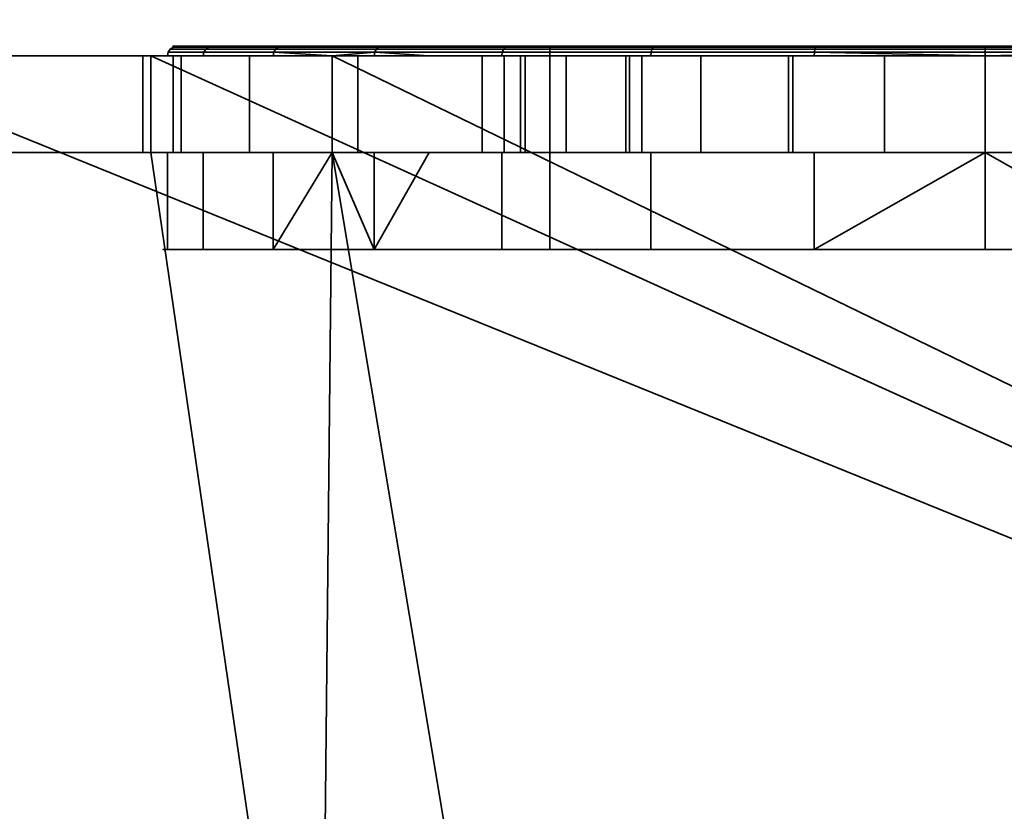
# Model space of a CAD drawing. Header units: millimetres. Extents: x -603 to 3703, y -115 to 193.
# Tile 294 of 656: x 1084 to 1094, y -25 to -17. Entities that reach past the tile are written whole.
import ezdxf

# ---------------------------------------------------------------- set-up
doc = ezdxf.new("R2010")
doc.units = ezdxf.units.MM
doc.layers.add('152', color=7, linetype='Continuous', true_color=0xffffff)

# ---------------------------------------------------------------- blocks, each defined once
blk = doc.blocks.new('UG_SURFACE_002')
at = {"layer": '152', "color": 252, "linetype": 'Continuous', "lineweight": 35}
for points in [[(2165, -18, 2212.25), (2165, 174.4, 2212.25), (835, 174.4, 2212.25), (835, -18, 2212.25)], [(985, -18, 2062.25), (985, 174.4, 2062.25), (2015, 174.4, 2062.25), (2015, -18, 2062.25)], [(2165, -18, 2212.25), (835, -18, 2212.25), (985, -18, 2062.25), (2015, -18, 2062.25)]]:
    blk.add_3dface(points, dxfattribs=at)
blk = doc.blocks.new('UG_SURFACE_070')
at = {"layer": '152', "color": 252, "linetype": 'Continuous', "lineweight": 35}
for points in [[(1086.639, -17, 1099.75), (1085.547, -17, 1103.112), (1085.554, -16.962, 1103.112), (1086.645, -16.962, 1099.754)], [(1085.547, -17, 1103.112), (1085.916, -17, 1106.627), (1085.923, -16.962, 1106.624), (1085.554, -16.962, 1103.112)], [(1086.645, -16.962, 1099.754), (1085.554, -16.962, 1103.112), (1085.576, -16.929, 1103.115), (1086.664, -16.929, 1099.765)], [(1085.554, -16.962, 1103.112), (1085.923, -16.962, 1106.624), (1085.944, -16.929, 1106.618), (1085.576, -16.929, 1103.115)], [(1086.664, -16.929, 1099.765), (1085.576, -16.929, 1103.115), (1085.608, -16.908, 1103.118), (1086.692, -16.908, 1099.781)], [(1085.576, -16.929, 1103.115), (1085.944, -16.929, 1106.618), (1085.975, -16.908, 1106.608), (1085.608, -16.908, 1103.118)], [(1086.692, -16.908, 1099.781), (1085.608, -16.908, 1103.118), (1085.646, -16.9, 1103.122), (1086.725, -16.9, 1099.8)], [(1085.608, -16.908, 1103.118), (1085.975, -16.908, 1106.608), (1086.011, -16.9, 1106.596), (1085.646, -16.9, 1103.122)], [(1089.5, -16.9, 1099.5), (1086.725, -16.9, 1099.8), (1085.646, -16.9, 1103.122), (1086.011, -16.9, 1106.596)], [(1087.689, -16.962, 1109.683), (1085.923, -16.962, 1106.624), (1085.916, -17, 1106.627), (1087.25, -17, 1108.937)], [(1085.923, -16.962, 1106.624), (1087.689, -16.962, 1109.683), (1087.705, -16.929, 1109.668), (1085.944, -16.929, 1106.618)], [(1085.944, -16.929, 1106.618), (1087.705, -16.929, 1109.668), (1087.729, -16.908, 1109.646), (1085.975, -16.908, 1106.608)], [(1085.975, -16.908, 1106.608), (1087.729, -16.908, 1109.646), (1087.758, -16.9, 1109.621), (1086.011, -16.9, 1106.596)], [(1086.011, -16.9, 1106.596), (1087.758, -16.9, 1109.621), (1089.5, -16.9, 1108.5), (1089.5, -16.9, 1099.5)], [(1087.25, -17, 1099.071), (1086.639, -17, 1099.75), (1086.645, -16.962, 1099.754)], [(1089.008, -16.962, 1097.129), (1086.645, -16.962, 1099.754), (1086.664, -16.929, 1099.765), (1089.021, -16.929, 1097.147)], [(1086.645, -16.962, 1099.754), (1089.008, -16.962, 1097.129), (1089.004, -17, 1097.123), (1087.25, -17, 1099.071)], [(1089.021, -16.929, 1097.147), (1086.664, -16.929, 1099.765), (1086.692, -16.908, 1099.781), (1089.04, -16.908, 1097.173)], [(1089.04, -16.908, 1097.173), (1086.692, -16.908, 1099.781), (1086.725, -16.9, 1099.8), (1089.063, -16.9, 1097.204)], [(1089.5, -16.9, 1099.5), (1089.063, -16.9, 1097.204), (1086.725, -16.9, 1099.8)], [(1087.25, -17, 1108.937), (1087.683, -17, 1109.688), (1087.689, -16.962, 1109.683)], [(1087.689, -16.962, 1109.683), (1087.683, -17, 1109.688), (1088.251, -17, 1110.1)], [(1087.689, -16.962, 1109.683), (1090.546, -16.962, 1111.758), (1090.555, -16.929, 1111.738), (1087.705, -16.929, 1109.668)], [(1088.251, -17, 1110.1), (1090.543, -17, 1111.765), (1090.546, -16.962, 1111.758), (1087.689, -16.962, 1109.683)], [(1087.705, -16.929, 1109.668), (1090.555, -16.929, 1111.738), (1090.568, -16.908, 1111.709), (1087.729, -16.908, 1109.646)], [(1087.729, -16.908, 1109.646), (1090.568, -16.908, 1111.709), (1090.583, -16.9, 1111.674), (1087.758, -16.9, 1109.621)], [(1089.5, -16.9, 1108.5), (1087.758, -16.9, 1109.621), (1090.583, -16.9, 1111.674), (1094, -16.9, 1112.4)], [(1092.233, -17, 1095.686), (1089.004, -17, 1097.123), (1089.008, -16.962, 1097.129), (1092.234, -16.962, 1095.693)], [(1092.234, -16.962, 1095.693), (1089.008, -16.962, 1097.129), (1089.021, -16.929, 1097.147), (1092.239, -16.929, 1095.714)], [(1092.239, -16.929, 1095.714), (1089.021, -16.929, 1097.147), (1089.04, -16.908, 1097.173), (1092.246, -16.908, 1095.746)], [(1092.246, -16.908, 1095.746), (1089.04, -16.908, 1097.173), (1089.063, -16.9, 1097.204), (1092.254, -16.9, 1095.784)], [(1095.747, -16.9, 1095.784), (1092.254, -16.9, 1095.784), (1089.063, -16.9, 1097.204), (1089.5, -16.9, 1099.5)], [(1089.5, -16.9, 1099.5), (1098.5, -16.9, 1099.5), (1098.937, -16.9, 1097.204), (1095.747, -16.9, 1095.784)], [(1098.5, -16.9, 1108.5), (1089.5, -16.9, 1108.5), (1094, -16.9, 1112.4), (1097.417, -16.9, 1111.674)], [(1089.5, -19, 1099.5), (1098.5, -19, 1099.5), (1098.5, -16.9, 1099.5), (1089.5, -16.9, 1099.5)], [(1089.5, -19, 1108.5), (1089.5, -19, 1099.5), (1089.5, -16.9, 1099.5), (1089.5, -16.9, 1108.5)], [(1098.5, -19, 1108.5), (1089.5, -19, 1108.5), (1089.5, -16.9, 1108.5), (1098.5, -16.9, 1108.5)], [(1090.543, -17, 1111.765), (1094, -17, 1112.5), (1094, -16.962, 1112.492), (1090.546, -16.962, 1111.758)], [(1090.546, -16.962, 1111.758), (1094, -16.962, 1112.492), (1094, -16.929, 1112.471), (1090.555, -16.929, 1111.738)], [(1090.555, -16.929, 1111.738), (1094, -16.929, 1112.471), (1094, -16.908, 1112.438), (1090.568, -16.908, 1111.709)], [(1090.568, -16.908, 1111.709), (1094, -16.908, 1112.438), (1094, -16.9, 1112.4), (1090.583, -16.9, 1111.674)], [(1094, -17, 1095.5), (1092.233, -17, 1095.686), (1092.234, -16.962, 1095.693)], [(1095.766, -16.962, 1095.693), (1092.234, -16.962, 1095.693), (1092.239, -16.929, 1095.714), (1095.761, -16.929, 1095.714)], [(1092.234, -16.962, 1095.693), (1095.766, -16.962, 1095.693), (1094, -17, 1095.5)], [(1095.761, -16.929, 1095.714), (1092.239, -16.929, 1095.714), (1092.246, -16.908, 1095.746), (1095.754, -16.908, 1095.746)], [(1095.754, -16.908, 1095.746), (1092.246, -16.908, 1095.746), (1092.254, -16.9, 1095.784), (1095.747, -16.9, 1095.784)], [(1094, -16.908, 1112.438), (1097.432, -16.908, 1111.709), (1097.417, -16.9, 1111.674), (1094, -16.9, 1112.4)], [(1094, -16.929, 1112.471), (1097.445, -16.929, 1111.738), (1097.432, -16.908, 1111.709), (1094, -16.908, 1112.438)], [(1094, -16.962, 1112.492), (1097.454, -16.962, 1111.758), (1097.445, -16.929, 1111.738), (1094, -16.929, 1112.471)], [(1095.766, -16.962, 1095.693), (1095.767, -17, 1095.686), (1094, -17, 1095.5)], [(1094, -17, 1112.5), (1097.457, -17, 1111.765), (1097.454, -16.962, 1111.758), (1094, -16.962, 1112.492)], [(1081.975, -17, 1167.5), (1032, -17, 1167.5), (1032, -30, 1167.5), (1114, -30, 1167.5)], [(1114, -30, 1002.5), (1032, -30, 1002.5), (1032, -17, 1002.5), (1081.975, -17, 1002.5)], [(1114, -30, 1167.5), (1085.375, -17, 1167.5), (1081.975, -17, 1167.5)], [(1114, -30, 1002.5), (1081.975, -17, 1002.5), (1085.375, -17, 1002.5)], [(1081.975, -17, 1033.975), (1085.293, -17, 1031.132), (1085.375, -17, 1030.875)], [(1081.975, -17, 1033.975), (1085.375, -17, 1033.975), (1085.375, -17, 1031.877), (1085.293, -17, 1031.132)], [(1085.375, -17, 1030.875), (1085.375, -17, 1013.575), (1081.975, -17, 1013.575), (1081.975, -17, 1033.975)], [(1081.975, -17, 1002.5), (1081.975, -17, 1013.575), (1085.375, -17, 1013.575), (1085.375, -17, 1002.5)], [(1081.975, -17, 1033.975), (1081.975, -17, 1058.875), (1085.375, -17, 1058.875), (1085.375, -17, 1033.975)], [(1081.975, -17, 1058.875), (1081.975, -17, 1091.25), (1085.375, -17, 1091.25), (1085.375, -17, 1058.875)], [(1081.975, -17, 1091.25), (1081.975, -17, 1110.1), (1085.375, -17, 1110.1), (1085.375, -17, 1091.25)], [(1081.975, -17, 1110.1), (1081.975, -17, 1128.75), (1085.375, -17, 1128.75), (1085.375, -17, 1110.1)], [(1081.975, -17, 1128.75), (1081.975, -17, 1167.5), (1085.375, -17, 1167.5), (1085.375, -17, 1128.75)], [(1085.375, -18, 1031.877), (1085.293, -18, 1031.132), (1085.293, -17, 1031.132), (1085.375, -17, 1031.877)], [(1085.375, -17, 1030.875), (1085.293, -17, 1031.132), (1085.293, -18, 1031.132), (1085.375, -18, 1030.875)], [(1114, -30, 1167.5), (1087.25, -17, 1167.5), (1085.375, -17, 1167.5)], [(1114, -30, 1002.5), (1085.375, -17, 1002.5), (1087.25, -17, 1002.5)], [(1085.375, -17, 1110.1), (1085.916, -17, 1106.627), (1085.547, -17, 1103.112)], [(1085.547, -17, 1103.112), (1085.375, -17, 1091.25), (1085.375, -17, 1110.1)], [(1085.375, -17, 1110.1), (1087.25, -17, 1110.1), (1087.25, -17, 1108.937), (1085.916, -17, 1106.627)], [(1085.547, -17, 1103.112), (1086.639, -17, 1099.75), (1085.375, -17, 1091.25)], [(1085.375, -17, 1058.875), (1087.25, -17, 1058.875), (1087.25, -17, 1037.42), (1085.689, -17, 1034.737)], [(1085.375, -17, 1013.575), (1085.375, -17, 1030.875), (1086.393, -17, 1027.676)], [(1086.393, -17, 1027.676), (1087.25, -17, 1026.71), (1087.25, -17, 1013.575), (1085.375, -17, 1013.575)], [(1085.375, -17, 1031.877), (1085.375, -17, 1033.975), (1085.606, -17, 1033.975)], [(1085.689, -17, 1034.737), (1085.606, -17, 1033.975), (1085.375, -17, 1033.975), (1085.375, -17, 1058.875)], [(1086.639, -17, 1099.75), (1087.25, -17, 1099.071), (1087.25, -17, 1091.25), (1085.375, -17, 1091.25)], [(1085.375, -17, 1002.5), (1085.375, -17, 1013.575), (1087.25, -17, 1013.575), (1087.25, -17, 1002.5)], [(1085.375, -17, 1058.875), (1085.375, -17, 1091.25), (1087.25, -17, 1091.25), (1087.25, -17, 1058.875)], [(1085.375, -17, 1110.1), (1085.375, -17, 1128.75), (1087.25, -17, 1128.75), (1087.25, -17, 1110.1)], [(1085.375, -17, 1128.75), (1085.375, -17, 1167.5), (1087.25, -17, 1167.5), (1087.25, -17, 1128.75)], [(1085.606, -18, 1033.975), (1085.375, -18, 1031.877), (1085.375, -17, 1031.877), (1085.606, -17, 1033.975)], [(1085.375, -18, 1030.875), (1086.393, -18, 1027.676), (1086.393, -17, 1027.676), (1085.375, -17, 1030.875)], [(1085.606, -17, 1033.975), (1085.689, -17, 1034.737), (1085.689, -18, 1034.737), (1085.606, -18, 1033.975)], [(1087.25, -18, 1037.42), (1085.689, -18, 1034.737), (1085.689, -17, 1034.737), (1087.25, -17, 1037.42)], [(1087.25, -17, 1026.71), (1086.393, -17, 1027.676), (1086.393, -18, 1027.676), (1087.25, -18, 1026.71)], [(1114, -30, 1167.5), (1100.75, -17, 1167.5), (1087.25, -17, 1167.5)], [(1114, -30, 1002.5), (1087.25, -17, 1002.5), (1100.75, -17, 1002.5)], [(1087.25, -17, 1128.75), (1091.966, -17, 1145.432), (1094, -17, 1145)], [(1087.25, -17, 1128.75), (1087.25, -17, 1167.5), (1089.027, -17, 1150.523)], [(1087.25, -17, 1167.5), (1092.96, -17, 1154.891), (1091.061, -17, 1154.045)], [(1087.25, -17, 1128.75), (1090.284, -17, 1146.654), (1091.966, -17, 1145.432)], [(1089.027, -17, 1150.523), (1089.245, -17, 1148.455), (1087.25, -17, 1128.75)], [(1091.061, -17, 1154.045), (1089.67, -17, 1152.5), (1087.25, -17, 1167.5)], [(1094, -17, 1145), (1096.034, -17, 1145.432), (1100.75, -17, 1128.75), (1087.25, -17, 1128.75)], [(1089.67, -17, 1152.5), (1089.027, -17, 1150.523), (1087.25, -17, 1167.5)], [(1087.25, -17, 1167.5), (1100.75, -17, 1167.5), (1095.04, -17, 1154.891), (1092.96, -17, 1154.891)], [(1089.245, -17, 1148.455), (1090.284, -17, 1146.654), (1087.25, -17, 1128.75)], [(1087.25, -17, 1058.875), (1091.966, -17, 1077.432), (1094, -17, 1077)], [(1087.25, -17, 1091.25), (1092.96, -17, 1086.891), (1091.061, -17, 1086.045)], [(1087.25, -17, 1058.875), (1090.284, -17, 1078.654), (1091.966, -17, 1077.432)], [(1087.25, -17, 1058.875), (1087.25, -17, 1091.25), (1089.027, -17, 1082.523), (1089.245, -17, 1080.455)], [(1091.061, -17, 1086.045), (1089.67, -17, 1084.5), (1087.25, -17, 1091.25)], [(1094, -17, 1077), (1096.034, -17, 1077.432), (1100.75, -17, 1058.875), (1087.25, -17, 1058.875)], [(1089.67, -17, 1084.5), (1089.027, -17, 1082.523), (1087.25, -17, 1091.25)], [(1087.25, -17, 1091.25), (1100.75, -17, 1091.25), (1095.04, -17, 1086.891), (1092.96, -17, 1086.891)], [(1089.245, -17, 1080.455), (1090.284, -17, 1078.654), (1087.25, -17, 1058.875)], [(1087.25, -17, 1128.75), (1100.75, -17, 1128.75), (1094, -17, 1112.5), (1090.543, -17, 1111.765)], [(1087.25, -17, 1110.1), (1088.251, -17, 1110.1), (1087.683, -17, 1109.688)], [(1087.25, -17, 1091.25), (1092.233, -17, 1095.686), (1094, -17, 1095.5)], [(1094, -17, 1095.5), (1095.767, -17, 1095.686), (1100.75, -17, 1091.25), (1087.25, -17, 1091.25)], [(1087.25, -17, 1091.25), (1089.004, -17, 1097.123), (1092.233, -17, 1095.686)], [(1087.25, -17, 1091.25), (1087.25, -17, 1099.071), (1089.004, -17, 1097.123)], [(1087.25, -17, 1058.875), (1090.452, -17, 1039.998), (1087.513, -17, 1037.872)], [(1087.25, -17, 1058.875), (1094, -17, 1040.75), (1090.452, -17, 1039.998)], [(1097.548, -17, 1039.998), (1094, -17, 1040.75), (1087.25, -17, 1058.875), (1100.75, -17, 1058.875)], [(1087.25, -17, 1013.575), (1088.8, -17, 1013.575), (1088.8, -17, 1012.55)], [(1087.25, -17, 1002.5), (1090.323, -17, 1008.873), (1092.01, -17, 1007.746)], [(1088.8, -17, 1012.55), (1089.196, -17, 1010.56), (1087.25, -17, 1002.5), (1087.25, -17, 1013.575)], [(1089.196, -17, 1010.56), (1090.323, -17, 1008.873), (1087.25, -17, 1002.5)], [(1092.01, -17, 1007.746), (1094, -17, 1007.35), (1100.75, -17, 1002.5), (1087.25, -17, 1002.5)], [(1088.8, -17, 1013.575), (1087.25, -17, 1013.575), (1087.25, -17, 1026.71), (1088.8, -17, 1024.963)], [(1087.513, -17, 1037.872), (1087.25, -17, 1037.42), (1087.25, -17, 1058.875)], [(1087.683, -17, 1109.688), (1087.25, -17, 1108.937), (1087.25, -17, 1110.1)], [(1090.543, -17, 1111.765), (1088.251, -17, 1110.1), (1087.25, -17, 1110.1), (1087.25, -17, 1128.75)], [(1087.25, -18, 1026.71), (1088.8, -18, 1024.963), (1088.8, -17, 1024.963), (1087.25, -17, 1026.71)], [(1087.25, -17, 1037.42), (1087.513, -17, 1037.872), (1087.513, -18, 1037.872), (1087.25, -18, 1037.42)], [(1090.452, -17, 1039.998), (1090.452, -18, 1039.998), (1087.513, -18, 1037.872), (1087.513, -17, 1037.872)], [(1088.8, -17, 1013.575), (1088.8, -17, 1024.963), (1088.8, -18, 1024.963), (1088.8, -18, 1013.575)], [(1088.8, -18, 1013.575), (1088.8, -18, 1012.55), (1088.8, -17, 1012.55), (1088.8, -17, 1013.575)], [(1088.8, -17, 1012.55), (1088.8, -18, 1012.55), (1089.196, -18, 1010.56), (1089.196, -17, 1010.56)], [(1089.027, -17, 1150.523), (1089.027, -18, 1150.523), (1089.245, -18, 1148.455), (1089.245, -17, 1148.455)], [(1089.67, -17, 1152.5), (1089.67, -18, 1152.5), (1089.027, -18, 1150.523), (1089.027, -17, 1150.523)], [(1089.027, -17, 1082.523), (1089.027, -18, 1082.523), (1089.245, -18, 1080.455), (1089.245, -17, 1080.455)], [(1089.67, -17, 1084.5), (1089.67, -18, 1084.5), (1089.027, -18, 1082.523), (1089.027, -17, 1082.523)], [(1089.196, -17, 1010.56), (1089.196, -18, 1010.56), (1090.323, -18, 1008.873), (1090.323, -17, 1008.873)], [(1089.245, -17, 1148.455), (1089.245, -18, 1148.455), (1090.284, -18, 1146.654), (1090.284, -17, 1146.654)], [(1089.245, -17, 1080.455), (1089.245, -18, 1080.455), (1090.284, -18, 1078.654), (1090.284, -17, 1078.654)], [(1091.061, -17, 1154.045), (1091.061, -18, 1154.045), (1089.67, -18, 1152.5), (1089.67, -17, 1152.5)], [(1091.061, -17, 1086.045), (1091.061, -18, 1086.045), (1089.67, -18, 1084.5), (1089.67, -17, 1084.5)], [(1090.284, -17, 1146.654), (1090.284, -18, 1146.654), (1091.966, -18, 1145.432), (1091.966, -17, 1145.432)], [(1090.284, -17, 1078.654), (1090.284, -18, 1078.654), (1091.966, -18, 1077.432), (1091.966, -17, 1077.432)], [(1090.323, -17, 1008.873), (1090.323, -18, 1008.873), (1092.01, -18, 1007.746), (1092.01, -17, 1007.746)], [(1094, -17, 1040.75), (1094, -18, 1040.75), (1090.452, -18, 1039.998), (1090.452, -17, 1039.998)], [(1092.96, -17, 1154.891), (1092.96, -18, 1154.891), (1091.061, -18, 1154.045), (1091.061, -17, 1154.045)], [(1092.96, -17, 1086.891), (1092.96, -18, 1086.891), (1091.061, -18, 1086.045), (1091.061, -17, 1086.045)], [(1091.966, -17, 1145.432), (1091.966, -18, 1145.432), (1094, -18, 1145), (1094, -17, 1145)], [(1091.966, -17, 1077.432), (1091.966, -18, 1077.432), (1094, -18, 1077), (1094, -17, 1077)], [(1092.01, -17, 1007.746), (1092.01, -18, 1007.746), (1094, -18, 1007.35), (1094, -17, 1007.35)], [(1095.04, -17, 1154.891), (1095.04, -18, 1154.891), (1092.96, -18, 1154.891), (1092.96, -17, 1154.891)], [(1095.04, -17, 1086.891), (1095.04, -18, 1086.891), (1092.96, -18, 1086.891), (1092.96, -17, 1086.891)], [(1097.457, -17, 1111.765), (1094, -17, 1112.5), (1100.75, -17, 1128.75)], [(1100.75, -17, 1002.5), (1094, -17, 1007.35), (1095.99, -17, 1007.746)], [(1097.548, -17, 1039.998), (1097.548, -18, 1039.998), (1094, -18, 1040.75), (1094, -17, 1040.75)], [(1094, -17, 1007.35), (1094, -18, 1007.35), (1095.99, -18, 1007.746), (1095.99, -17, 1007.746)], [(1094, -17, 1145), (1094, -18, 1145), (1096.034, -18, 1145.432), (1096.034, -17, 1145.432)], [(1094, -17, 1077), (1094, -18, 1077), (1096.034, -18, 1077.432), (1096.034, -17, 1077.432)], [(1081.975, -30, 1003.5), (1087.125, -30, 1003.5), (1085.375, -18, 1003.5), (1081.975, -18, 1003.5)], [(1087.125, -30, 1166.5), (1081.975, -30, 1166.5), (1081.975, -18, 1166.5), (1085.375, -18, 1166.5)], [(1081.975, -18, 1033.975), (1081.975, -18, 1013.575), (1085.375, -18, 1013.575), (1085.375, -18, 1030.875)], [(1085.375, -18, 1030.875), (1085.293, -18, 1031.132), (1081.975, -18, 1033.975)], [(1085.293, -18, 1031.132), (1085.375, -18, 1031.877), (1085.375, -18, 1033.975), (1081.975, -18, 1033.975)], [(1085.375, -18, 1003.5), (1085.375, -18, 1013.575), (1081.975, -18, 1013.575), (1081.975, -18, 1003.5)], [(1085.375, -18, 1033.975), (1085.375, -18, 1058.875), (1081.975, -18, 1058.875), (1081.975, -18, 1033.975)], [(1085.375, -18, 1058.875), (1085.375, -18, 1091.25), (1081.975, -18, 1091.25), (1081.975, -18, 1058.875)], [(1085.375, -18, 1091.25), (1085.375, -18, 1110.1), (1081.975, -18, 1110.1), (1081.975, -18, 1091.25)], [(1085.375, -18, 1110.1), (1085.375, -18, 1128.75), (1081.975, -18, 1128.75), (1081.975, -18, 1110.1)], [(1085.375, -18, 1128.75), (1085.375, -18, 1166.5), (1081.975, -18, 1166.5), (1081.975, -18, 1128.75)], [(1087.125, -30, 1003.5), (1087.25, -18, 1003.5), (1085.375, -18, 1003.5)], [(1085.375, -18, 1166.5), (1087.25, -18, 1166.5), (1087.125, -30, 1166.5)], [(1085.375, -18, 1110.1), (1085.375, -18, 1091.25), (1085.547, -18, 1103.112)], [(1085.375, -18, 1091.25), (1086.639, -18, 1099.75), (1085.547, -18, 1103.112)], [(1085.547, -18, 1103.112), (1085.916, -18, 1106.627), (1085.375, -18, 1110.1)], [(1085.375, -18, 1091.25), (1087.25, -18, 1091.25), (1087.25, -18, 1099.071), (1086.639, -18, 1099.75)], [(1085.375, -18, 1013.575), (1087.25, -18, 1013.575), (1087.25, -18, 1026.71), (1086.393, -18, 1027.676)], [(1085.375, -18, 1058.875), (1085.375, -18, 1033.975), (1085.606, -18, 1033.975), (1085.689, -18, 1034.737)], [(1085.689, -18, 1034.737), (1087.25, -18, 1037.42), (1087.25, -18, 1058.875), (1085.375, -18, 1058.875)], [(1085.606, -18, 1033.975), (1085.375, -18, 1033.975), (1085.375, -18, 1031.877)], [(1086.393, -18, 1027.676), (1085.375, -18, 1030.875), (1085.375, -18, 1013.575)], [(1085.916, -18, 1106.627), (1087.25, -18, 1108.937), (1087.25, -18, 1110.1), (1085.375, -18, 1110.1)], [(1087.25, -18, 1003.5), (1087.25, -18, 1013.575), (1085.375, -18, 1013.575), (1085.375, -18, 1003.5)], [(1087.25, -18, 1058.875), (1087.25, -18, 1091.25), (1085.375, -18, 1091.25), (1085.375, -18, 1058.875)], [(1087.25, -18, 1110.1), (1087.25, -18, 1128.75), (1085.375, -18, 1128.75), (1085.375, -18, 1110.1)], [(1087.25, -18, 1128.75), (1087.25, -18, 1166.5), (1085.375, -18, 1166.5), (1085.375, -18, 1128.75)], [(1085.547, -19, 1103.112), (1085.547, -18, 1103.112), (1086.639, -18, 1099.75), (1086.639, -19, 1099.75)], [(1085.916, -19, 1106.627), (1085.916, -18, 1106.627), (1085.547, -18, 1103.112), (1085.547, -19, 1103.112)], [(1087.25, -18, 1108.937), (1085.916, -18, 1106.627), (1085.916, -19, 1106.627), (1087.683, -19, 1109.688)], [(1086.639, -19, 1099.75), (1086.639, -18, 1099.75), (1087.25, -18, 1099.071)], [(1087.25, -18, 1099.071), (1089.004, -18, 1097.123), (1089.004, -19, 1097.123), (1086.639, -19, 1099.75)], [(1087.25, -18, 1003.5), (1087.125, -30, 1003.5), (1089.25, -30, 1003.5)], [(1087.25, -18, 1166.5), (1089.25, -30, 1166.5), (1087.125, -30, 1166.5)], [(1089.25, -30, 1003.5), (1098.75, -30, 1003.5), (1100.75, -18, 1003.5), (1087.25, -18, 1003.5)], [(1087.25, -18, 1166.5), (1100.75, -18, 1166.5), (1098.75, -30, 1166.5), (1089.25, -30, 1166.5)], [(1087.25, -18, 1166.5), (1089.67, -18, 1152.5), (1091.061, -18, 1154.045)], [(1087.25, -18, 1166.5), (1089.027, -18, 1150.523), (1089.67, -18, 1152.5)], [(1087.25, -18, 1128.75), (1090.284, -18, 1146.654), (1089.245, -18, 1148.455)], [(1100.75, -18, 1166.5), (1087.25, -18, 1166.5), (1092.96, -18, 1154.891), (1095.04, -18, 1154.891)], [(1089.245, -18, 1148.455), (1089.027, -18, 1150.523), (1087.25, -18, 1166.5), (1087.25, -18, 1128.75)], [(1091.061, -18, 1154.045), (1092.96, -18, 1154.891), (1087.25, -18, 1166.5)], [(1087.25, -18, 1128.75), (1094, -18, 1145), (1091.966, -18, 1145.432)], [(1091.966, -18, 1145.432), (1090.284, -18, 1146.654), (1087.25, -18, 1128.75)], [(1087.25, -18, 1091.25), (1089.67, -18, 1084.5), (1091.061, -18, 1086.045)], [(1087.25, -18, 1091.25), (1089.027, -18, 1082.523), (1089.67, -18, 1084.5)], [(1087.25, -18, 1058.875), (1090.284, -18, 1078.654), (1089.245, -18, 1080.455)], [(1100.75, -18, 1091.25), (1087.25, -18, 1091.25), (1092.96, -18, 1086.891), (1095.04, -18, 1086.891)], [(1089.245, -18, 1080.455), (1089.027, -18, 1082.523), (1087.25, -18, 1091.25), (1087.25, -18, 1058.875)], [(1091.061, -18, 1086.045), (1092.96, -18, 1086.891), (1087.25, -18, 1091.25)], [(1087.25, -18, 1058.875), (1094, -18, 1077), (1091.966, -18, 1077.432)], [(1091.966, -18, 1077.432), (1090.284, -18, 1078.654), (1087.25, -18, 1058.875)], [(1087.25, -18, 1110.1), (1087.25, -18, 1108.937), (1087.683, -18, 1109.688)], [(1100.75, -18, 1128.75), (1087.25, -18, 1128.75), (1094, -18, 1112.5), (1097.457, -18, 1111.765)], [(1087.25, -18, 1128.75), (1087.25, -18, 1110.1), (1088.251, -18, 1110.1), (1090.543, -18, 1111.765)], [(1090.543, -18, 1111.765), (1094, -18, 1112.5), (1087.25, -18, 1128.75)], [(1094, -18, 1095.5), (1092.233, -18, 1095.686), (1087.25, -18, 1091.25), (1100.75, -18, 1091.25)], [(1092.233, -18, 1095.686), (1089.004, -18, 1097.123), (1087.25, -18, 1091.25)], [(1087.25, -18, 1013.575), (1087.25, -18, 1003.5), (1089.196, -18, 1010.56), (1088.8, -18, 1012.55)], [(1087.25, -18, 1003.5), (1090.323, -18, 1008.873), (1089.196, -18, 1010.56)], [(1087.25, -18, 1003.5), (1094, -18, 1007.35), (1092.01, -18, 1007.746)], [(1092.01, -18, 1007.746), (1090.323, -18, 1008.873), (1087.25, -18, 1003.5)], [(1095.99, -18, 1007.746), (1094, -18, 1007.35), (1087.25, -18, 1003.5), (1100.75, -18, 1003.5)], [(1087.25, -18, 1058.875), (1087.25, -18, 1037.42), (1087.513, -18, 1037.872)], [(1087.513, -18, 1037.872), (1090.452, -18, 1039.998), (1087.25, -18, 1058.875)], [(1090.452, -18, 1039.998), (1094, -18, 1040.75), (1100.75, -18, 1058.875), (1087.25, -18, 1058.875)], [(1087.25, -18, 1026.71), (1087.25, -18, 1013.575), (1088.8, -18, 1013.575), (1088.8, -18, 1024.963)], [(1088.8, -18, 1012.55), (1088.8, -18, 1013.575), (1087.25, -18, 1013.575)], [(1089.004, -18, 1097.123), (1087.25, -18, 1099.071), (1087.25, -18, 1091.25)], [(1087.683, -18, 1109.688), (1088.251, -18, 1110.1), (1087.25, -18, 1110.1)], [(1096.034, -18, 1077.432), (1094, -18, 1077), (1087.25, -18, 1058.875), (1100.75, -18, 1058.875)], [(1096.034, -18, 1145.432), (1094, -18, 1145), (1087.25, -18, 1128.75), (1100.75, -18, 1128.75)], [(1087.683, -19, 1109.688), (1087.683, -18, 1109.688), (1087.25, -18, 1108.937)], [(1087.683, -19, 1109.688), (1090.543, -19, 1111.765), (1090.543, -18, 1111.765), (1088.251, -18, 1110.1)], [(1088.251, -18, 1110.1), (1087.683, -18, 1109.688), (1087.683, -19, 1109.688)], [(1089.004, -19, 1097.123), (1089.004, -18, 1097.123), (1092.233, -18, 1095.686), (1092.233, -19, 1095.686)], [(1094, -19, 1112.5), (1094, -18, 1112.5), (1090.543, -18, 1111.765), (1090.543, -19, 1111.765)], [(1095.767, -19, 1095.686), (1092.233, -19, 1095.686), (1094, -18, 1095.5)], [(1092.233, -19, 1095.686), (1092.233, -18, 1095.686), (1094, -18, 1095.5)], [(1100.75, -18, 1091.25), (1095.767, -18, 1095.686), (1094, -18, 1095.5)], [(1100.75, -18, 1058.875), (1094, -18, 1040.75), (1097.548, -18, 1039.998)], [(1097.457, -19, 1111.765), (1097.457, -18, 1111.765), (1094, -18, 1112.5), (1094, -19, 1112.5)], [(1094, -18, 1095.5), (1095.767, -18, 1095.686), (1095.767, -19, 1095.686)], [(1089.5, -19, 1108.5), (1087.683, -19, 1109.688), (1085.916, -19, 1106.627), (1085.547, -19, 1103.112)], [(1085.547, -19, 1103.112), (1086.639, -19, 1099.75), (1089.5, -19, 1099.5), (1089.5, -19, 1108.5)], [(1086.639, -19, 1099.75), (1089.004, -19, 1097.123), (1089.5, -19, 1099.5)], [(1090.543, -19, 1111.765), (1087.683, -19, 1109.688), (1089.5, -19, 1108.5)], [(1098.5, -19, 1099.5), (1089.5, -19, 1099.5), (1089.004, -19, 1097.123), (1092.233, -19, 1095.686)], [(1089.5, -19, 1108.5), (1098.5, -19, 1108.5), (1097.457, -19, 1111.765), (1094, -19, 1112.5)], [(1094, -19, 1112.5), (1090.543, -19, 1111.765), (1089.5, -19, 1108.5)], [(1092.233, -19, 1095.686), (1095.767, -19, 1095.686), (1098.996, -19, 1097.123), (1098.5, -19, 1099.5)]]:
    blk.add_3dface(points, dxfattribs=at)
blk = doc.blocks.new('UG_SURFACE_071')
at = {"layer": '152', "color": 43, "linetype": 'Continuous', "lineweight": 35}
for points in [[(1029, 0, 2017), (1029, -34, 2017), (1971, -34, 2017), (1971, 0, 2017)], [(1029, -34), (1029, -2), (1971, -2), (1971, -34)]]:
    blk.add_3dface(points, dxfattribs=at)
blk = doc.blocks.new('UG_SURFACE_101')
at = {"layer": '152', "color": 252, "linetype": 'Continuous', "lineweight": 35}
for points in [[(1023.5, -29.92, 2021.75), (1976.5, -29.92, 2021.75), (1976.5, 14.42, 2021.75), (1023.5, 14.42, 2021.75)], [(1025, -29.92, 2020.25), (1025, 14.42, 2020.25), (1975, 14.42, 2020.25), (1975, -29.92, 2020.25)], [(970, -18, 2075.25), (2030, -18, 2075.25), (2028.5, -18, 2073.75), (971.5, -18, 2073.75)], [(970, -18, 2075.25), (970, -29.92, 2075.25), (2030, -29.92, 2075.25), (2030, -18, 2075.25)], [(971.5, -18, 2073.75), (2028.5, -18, 2073.75), (2028.5, -29.92, 2073.75), (971.5, -29.92, 2073.75)]]:
    blk.add_3dface(points, dxfattribs=at)

msp = doc.modelspace()

# ---------------------------------------------------------------- linework, layer by layer
at = {"layer": '152', "color": 252, "linetype": 'Continuous', "lineweight": 35, "true_color": 0x939598}
for p, q in [((1089.5, -16.9, 1099.5), (1089.5, -16.9, 1108.5)), ((1089.5, -16.9, 1108.5), (1089.5, -19, 1108.5)), ((1089.5, -16.9, 1108.5), (1098.5, -16.9, 1108.5)), ((1089.5, -16.9, 1099.5), (1089.5, -19, 1099.5)), ((1098.5, -16.9, 1099.5), (1089.5, -16.9, 1099.5)), ((1032, -17, 1167.5), (1114, -17, 1167.5)), ((1032, -17, 1002.5), (1114, -17, 1002.5)), ((1088.8, -17, 1024.963), (1088.8, -18, 1024.963)), ((1088.8, -17, 1024.963), (1088.8, -17, 1012.55)), ((1088.8, -17, 1012.55), (1088.8, -18, 1012.55)), ((835, -18, 2212.25), (2165, -18, 2212.25)), ((2030, -18, 2075.25), (970, -18, 2075.25)), ((2028.5, -18, 2073.75), (971.5, -18, 2073.75)), ((2015, -18, 2062.25), (985, -18, 2062.25)), ((1032, -18, 1166.5), (1113.586, -18, 1166.5)), ((1032, -18, 1003.5), (1113.586, -18, 1003.5)), ((1088.8, -18, 1024.963), (1088.8, -18, 1012.55)), ((1098.5, -19, 1099.5), (1089.5, -19, 1099.5)), ((1089.5, -19, 1108.5), (1098.5, -19, 1108.5)), ((1089.5, -19, 1099.5), (1089.5, -19, 1108.5))]:
    msp.add_line(p, q, dxfattribs=at)
at = {"layer": '152', "color": 252, "linetype": 'Continuous', "lineweight": 35, "true_color": 0x939598, "extrusion": (0, 1, 0)}
for centre, radius in [((-1094, 1104, -16.9), 8.4), ((-1094, 1104, -17), 8.5), ((-1094, 1104, -18), 8.5)]:
    msp.add_circle(centre, radius, dxfattribs=at)
at = {"layer": '152', "color": 252, "linetype": 'Continuous', "lineweight": 35, "true_color": 0x939598, "extrusion": (0, -1, 0)}
for centre, radius in [((1094, 1082, 17), 5), ((1094, 1150, 17), 5), ((1094, 1082, 18), 5), ((1094, 1150, 18), 5), ((1094, 1104, 19), 8.5)]:
    msp.add_circle(centre, radius, dxfattribs=at)
for centre, radius, start, end in [((1094, 1032, 17), 8.75, 306.4617, 233.5383), ((1094, 1012.55, 17), 5.2, 180, 0), ((1094, 1032, 18), 8.75, 306.4617, 233.5383), ((1094, 1012.55, 18), 5.2, 180, 0)]:
    msp.add_arc(centre, radius, start, end, dxfattribs=at)

# ---------------------------------------------------------------- block references
at = {"layer": '152', "color": 252, "linetype": 'Continuous', "lineweight": 35, "true_color": 0x939598}
for name in ['UG_SURFACE_002', 'UG_SURFACE_101', 'UG_SURFACE_071', 'UG_SURFACE_070']:
    msp.add_blockref(name, (0, 0), dxfattribs=at)

doc.saveas('drawing.dxf')
